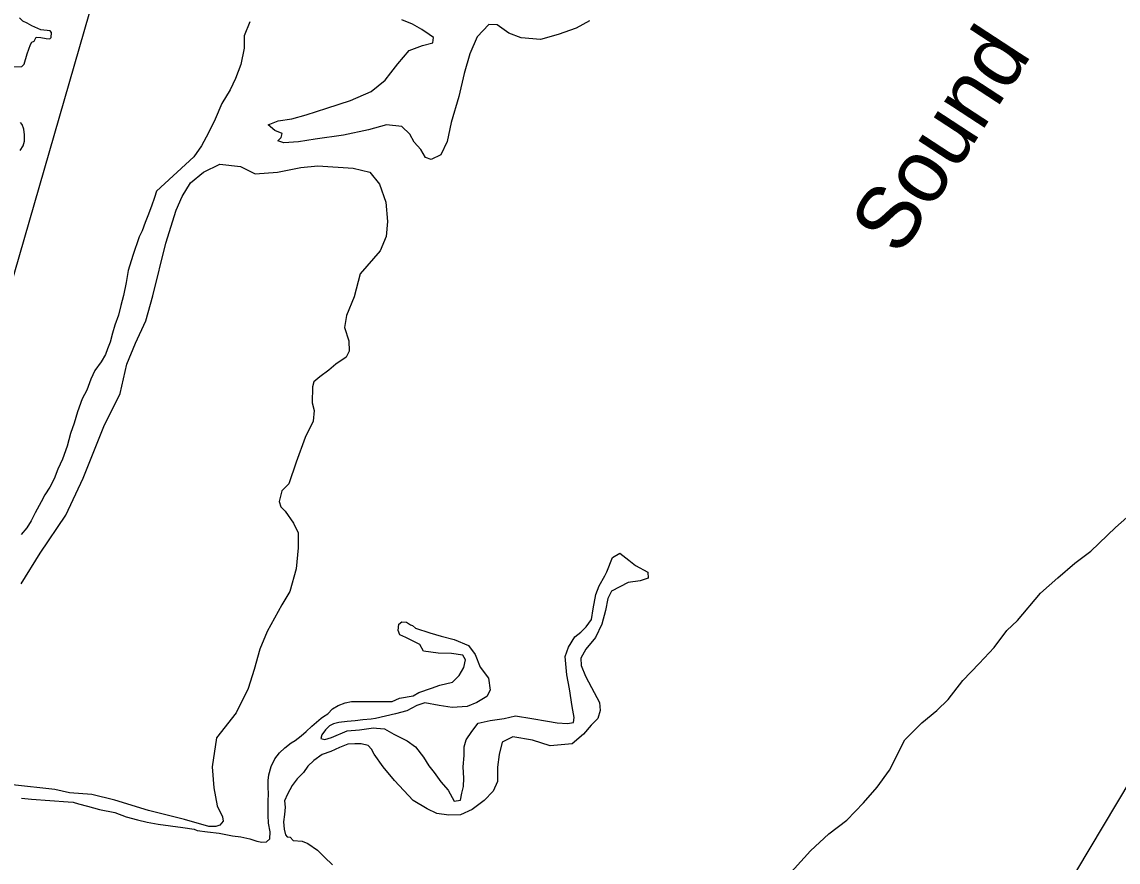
# Model space of a CAD drawing. Extents: x 2290055 to 2389491, y 66597 to 237875.
# Drawn here: x 2355737 to 2359582, y 162814 to 165760 of the extents above; entities that cross this region are included whole.
import ezdxf

# ---------------------------------------------------------------- set-up
doc = ezdxf.new("R2010")
doc.units = 0
for name, color, linetype in [('Exist Boundary Political City Limit New', 7, 'Continuous'), ('Exist Hydrographic Creek Single Shore', 7, 'Continuous'), ('Exist Hydrographic Island Shore', 7, 'Continuous'), ('Exist Hydrographic River Shore', 7, 'Continuous'), ('Exist Hydrographic Sound Label', 7, 'Continuous'), ('Map Preparation Boundary City Limit Buffer Line', 7, 'Continuous')]:
    doc.layers.add(name, color=color, linetype=linetype)

msp = doc.modelspace()

# ---------------------------------------------------------------- linework, layer by layer
at = {"layer": 'Exist Boundary Political City Limit New'}
for points in [[(2358951.8, 161971.4), (2360738.2, 164962.8), (2361071, 165376.8), (2361531, 166125.3), (2361325.5, 166707.4), (2362147.8, 167863), (2361882.2, 168051.3), (2361873.8, 168145.5), (2360863, 168761.8), (2361488.2, 169754.8), (2361171.5, 169985.9), (2360220.8, 170704.9), (2359544.2, 171227.1), (2358953.2, 171218.5), (2358790.5, 171227.1), (2358516.5, 171295.5), (2358285.2, 171398.3)], [(2356762.8, 168530.5), (2355549, 164326.5), (2355387.8, 163972.4), (2355274.5, 163720), (2354014, 161715)]]:
    msp.add_lwpolyline(points, dxfattribs=at)
at = {"layer": 'Exist Hydrographic Creek Single Shore'}
for points in [[(2356536.7, 165760.1), (2356516.6, 165710.9), (2356516.8, 165668.1), (2356504.3, 165610.3), (2356486.4, 165560.8), (2356467.6, 165521.2), (2356438.2, 165473), (2356415.1, 165418.4), (2356391.5, 165370.2), (2356366.1, 165324.8), (2356339.2, 165287.1), (2356208.6, 165165.6)], [(2357727.2, 165763.6), (2357680.4, 165738.1), (2357617.5, 165715.2), (2357555.8, 165698.1), (2357488.5, 165704.2), (2357444.8, 165720), (2357403.8, 165748.9), (2357374.1, 165750.2), (2357333.1, 165707.3), (2357307.7, 165647.7), (2357288.2, 165579.2), (2357269.3, 165498.6), (2357242, 165407.2), (2357228.3, 165340.6), (2357205.8, 165293.6), (2357172.7, 165277.5), (2357152.2, 165283.8), (2357135.8, 165312.7), (2357112.7, 165338.1), (2357097.1, 165366), (2357068.8, 165392.6), (2357015.5, 165399.3), (2356952.3, 165381.5), (2356865, 165362.8), (2356765.1, 165348.9), (2356706.7, 165339.1), (2356655.8, 165335.6), (2356634.1, 165342.5), (2356646, 165354.6), (2356649.2, 165368.6), (2356624, 165378.7), (2356600.8, 165398.7), (2356635.5, 165413), (2356683.1, 165419.3), (2356734.3, 165433.6), (2356806.5, 165457.4), (2356889.6, 165484), (2356961.3, 165515.4), (2357011.2, 165555.7), (2357030.8, 165580.5), (2357054.8, 165613.1), (2357095.4, 165659.1), (2357142, 165677.5), (2357178.3, 165686.1), (2357180.7, 165704.5), (2357165.6, 165715.9), (2357139.3, 165732.7), (2357106.7, 165752.1), (2357069.6, 165767.3)], [(2356208.6, 165165.6), (2356201.4, 165144), (2356190.7, 165113.8), (2356178.4, 165079.9), (2356169, 165056.4), (2356158.8, 165026.6), (2356148.5, 165006.3), (2356125.3, 164940.9), (2356109.3, 164887.6), (2356102.2, 164845.8), (2356093.5, 164800.1), (2356083.3, 164765.2), (2356075.1, 164731.9), (2356062.2, 164695.7), (2356054.8, 164668.1), (2356046, 164637), (2356036.3, 164613.5), (2356030, 164593.9), (2356015.2, 164567.8), (2355992.5, 164537.4), (2355978.3, 164506.6), (2355964, 164468.2), (2355947.6, 164438.4), (2355931.6, 164392.7), (2355920.1, 164352.7), (2355907.6, 164316.6), (2355895.1, 164272.2), (2355879.1, 164226.2), (2355863.1, 164191.6), (2355849.5, 164158), (2355835, 164128.1), (2355817.3, 164100.8), (2355804, 164076.7), (2355782.7, 164037.7), (2355768.7, 164009.8), (2355753.6, 163985.7), (2355734.5, 163962.2)], [(2358412.5, 162753.9), (2358503.5, 162853.1), (2358567.1, 162912.8), (2358630.5, 162961.1), (2358689.3, 163021.4), (2358736.7, 163075.9), (2358779.9, 163136), (2358834.1, 163241.7), (2358893.9, 163301.3), (2358946.4, 163345.4), (2358986, 163384.1), (2359037.3, 163450.6), (2359094.1, 163510.3), (2359147.2, 163566.1), (2359192.1, 163625.6), (2359229.4, 163660.5), (2359310.4, 163756.2), (2359370.1, 163810.8), (2359430.2, 163861.6), (2359485.9, 163903.9), (2359573.1, 163987), (2359632.3, 164039)], [(2357041.3, 163261.6), (2357088.5, 163239.1), (2357117.2, 163217.9), (2357145.5, 163181.8), (2357163.7, 163151), (2357182.8, 163127.1), (2357206, 163094.5), (2357231.6, 163065.9), (2357252.9, 163027), (2357275.7, 163031.2), (2357280, 163055.2), (2357285.5, 163078.9), (2357286.5, 163107.9), (2357284.9, 163147.6), (2357288.6, 163187.4), (2357288, 163217.9), (2357294.5, 163241.9), (2357314.4, 163271.7), (2357337.2, 163300.2), (2357379.2, 163310.5), (2357428, 163317.1), (2357468.2, 163326.2), (2357525.4, 163317.4), (2357580, 163307.3), (2357613.8, 163301.9), (2357650.5, 163299.6), (2357671.2, 163303.5), (2357674.1, 163320.5), (2357666.9, 163358.9), (2357657.1, 163421.3), (2357648.3, 163469.8), (2357642.5, 163535), (2357654.2, 163566.6), (2357676.8, 163603.3), (2357697.7, 163619.2), (2357715.9, 163638.9), (2357734.8, 163663.9), (2357740.9, 163701.5), (2357749.5, 163751.3), (2357761.2, 163782.3), (2357781.7, 163817.7), (2357788.5, 163831.3), (2357808.2, 163881.6), (2357834.2, 163897.2), (2357866, 163872.8), (2357888.8, 163853.4), (2357932.5, 163829.7), (2357933.5, 163808.9), (2357905.2, 163799.2), (2357863.6, 163793.6), (2357804.9, 163763.6), (2357792.2, 163738.3), (2357783.6, 163696.3), (2357770.7, 163648.3), (2357748.7, 163600.9), (2357714.3, 163560), (2357697.5, 163529), (2357698.3, 163503.2), (2357714.1, 163465.5), (2357734.2, 163426.2), (2357762.5, 163373.1), (2357764.9, 163345.6), (2357756.7, 163317.5), (2357733.4, 163294.1), (2357706.9, 163261.7), (2357666.7, 163228.1), (2357590.2, 163220.7), (2357527.5, 163241.4), (2357458.2, 163252.4), (2357421.7, 163234.5), (2357411.2, 163191.2), (2357405.5, 163146.4), (2357405.5, 163096.3), (2357390.3, 163062.2), (2357357.9, 163029.2), (2357316.5, 162997.4), (2357275.7, 162979.5), (2357233.8, 162978.3), (2357192, 162984.1), (2357158.2, 163000.6), (2357108.6, 163029.3), (2357043.4, 163099.2), (2357004.2, 163148.1), (2356972, 163192.1), (2356963.2, 163209.2), (2356951.3, 163222.9), (2356927.1, 163228.6), (2356904.7, 163228), (2356879.5, 163227), (2356850.2, 163215.6), (2356819.8, 163201.6), (2356789.9, 163190.8), (2356760.8, 163169.3), (2356740.1, 163149.3), (2356724.1, 163128), (2356701.7, 163105.5), (2356684.3, 163082), (2356668.7, 163052.2), (2356658.3, 163027.8), (2356660.5, 163005.6)], [(2356351.9, 162924.7), (2356387.8, 162919.6), (2356428.2, 162914.5), (2356475.6, 162906), (2356505.1, 162901.8), (2356536.1, 162894.9), (2356560.2, 162887.2), (2356578.7, 162883.4), (2356594.5, 162884.4), (2356606.6, 162894.8), (2356606.6, 162895.1), (2356607, 162919.9), (2356601.1, 162949.7), (2356600.4, 162977.7), (2356600, 163004.3), (2356600.2, 163028.7), (2356601.5, 163051.9), (2356600.2, 163077.3), (2356600, 163099.5), (2356602.7, 163119.2), (2356611.1, 163148.3), (2356623.8, 163175.3), (2356640, 163197.2), (2356658.5, 163214.3), (2356681.2, 163231.8), (2356695, 163240.3), (2356715.7, 163255.9), (2356733.3, 163271.8), (2356754, 163290.5), (2356786.2, 163318.4), (2356794.8, 163323.5), (2356809.8, 163333.6), (2356826.2, 163350.7), (2356845.7, 163362.8), (2356870.5, 163372.3), (2356892.8, 163376.1), (2356923.2, 163376.4), (2356973.4, 163377.1), (2356993.9, 163376.4), (2357034.9, 163377.2), (2357061.6, 163388.1), (2357109.2, 163396.9), (2357129.1, 163408.4), (2357174, 163423.5), (2357202.5, 163434.3), (2357246.8, 163444.4), (2357270.3, 163467.9), (2357286.7, 163495.7), (2357292.9, 163523.2), (2357282.9, 163539.2), (2357243.1, 163544.9), (2357196.9, 163546.2), (2357145.5, 163553.5), (2357132.3, 163576.1), (2357097.7, 163593.6), (2357083.5, 163601.1), (2357062.4, 163610.7), (2357056.5, 163626.1), (2357058.5, 163648.2), (2357069.2, 163656.5), (2357086, 163654.7), (2357099.3, 163645.9), (2357106.3, 163642.8), (2357116.8, 163634), (2357167.2, 163617.3), (2357207.6, 163606.2), (2357252.9, 163593.9), (2357303.8, 163573.4), (2357326.5, 163542), (2357344.2, 163497), (2357373.5, 163458.1), (2357378.8, 163416.5), (2357367.5, 163393.7), (2357332.3, 163373.3), (2357299.1, 163358.9), (2357245.7, 163356.1), (2357200.2, 163363.1), (2357150.6, 163371.6), (2357122.5, 163362.9), (2357087.4, 163343.8), (2357047.2, 163332.8), (2356976.7, 163316.7), (2356961.5, 163314.9), (2356933, 163312.3), (2356905.8, 163308.5), (2356877.3, 163306.6), (2356848.6, 163302.5), (2356829.7, 163298.4), (2356815.5, 163290.8), (2356801.6, 163277.5), (2356788.7, 163260.3), (2356785, 163247.3), (2356798.9, 163243.8), (2356822.7, 163250.8), (2356878.1, 163273.3), (2356920.9, 163277.1), (2356970.4, 163284.1), (2356980, 163283.3), (2357008.7, 163280.3), (2357041.3, 163261.6)], [(2355735.7, 163037.7), (2355770.6, 163034.5), (2355898.3, 163025.3), (2355916, 163024), (2355935.2, 163017.7), (2355967, 163009.4), (2356009.3, 162998), (2356063, 162987.2), (2356101.8, 162972.6), (2356141.7, 162961.2), (2356175.6, 162953.3), (2356214.7, 162946.6), (2356258.4, 162940.2), (2356301.1, 162934.5), (2356341.3, 162929.5), (2356351.9, 162924.7)], [(2356660.5, 163005.6), (2356658.1, 162980.8), (2356654.8, 162955.1), (2356656.8, 162928.8), (2356660.9, 162909.4), (2356667.5, 162901.8), (2356677.3, 162901.2), (2356688, 162889.8), (2356719.6, 162886.6), (2356739.7, 162878.3), (2356773.9, 162854.9), (2356798.3, 162830.4), (2356825.6, 162803.8)]]:
    msp.add_lwpolyline(points, dxfattribs=at)
at = {"layer": 'Exist Hydrographic Island Shore'}
for points in [[(2355734, 163789.4), (2355800.5, 163897), (2355891, 164029.9), (2355951.2, 164160.1), (2356023.7, 164341.2), (2356081, 164457.2), (2356105.2, 164559), (2356135.5, 164632.6), (2356171.7, 164711.8), (2356195.7, 164799.5), (2356241, 164983.4), (2356277.2, 165099.4), (2356298.2, 165147.6), (2356328.5, 165195.6), (2356373.7, 165232.4), (2356431, 165260.7), (2356503.5, 165252.2), (2356554.7, 165226.8), (2356633.2, 165232.4), (2356714.7, 165249.4), (2356775, 165255.1), (2356898.7, 165246.6), (2356956.7, 165232.8), (2356991, 165190.8), (2357013.5, 165127.7), (2357019.5, 165059.8), (2357014.2, 165007.6), (2356993.7, 164957.4), (2356923, 164875.9), (2356902.5, 164796), (2356875.2, 164730.3), (2356868.7, 164688.4), (2356883.5, 164641), (2356884.5, 164605.4), (2356873.7, 164584.4), (2356837.7, 164559.8), (2356813.5, 164538.8), (2356782.2, 164515.1), (2356761, 164497.8), (2356756, 164479.6), (2356755, 164424), (2356761.7, 164397.5), (2356758, 164360.1), (2356730.2, 164301.8), (2356698.2, 164216), (2356673, 164140.3), (2356648.5, 164114.8), (2356638.7, 164078.3), (2356644.7, 164059.2), (2356660.5, 164044.1), (2356689.5, 164001.7), (2356705.7, 163967.7), (2356706, 163916), (2356698.2, 163841.3), (2356676.7, 163761.9), (2356648.2, 163715.9), (2356597, 163622.5), (2356571.2, 163560.4), (2356551.7, 163489.3), (2356530.5, 163422.7), (2356487.7, 163337), (2356419, 163249), (2356404, 163147.2), (2356410, 163073.6), (2356422, 163011.3), (2356440.2, 162971.7), (2356442.5, 162956.7), (2356431, 162943.4), (2356417.2, 162938.5), (2356392, 162937.8)], [(2356392, 162937.8), (2356307.5, 162963.3), (2356180.7, 162994.4), (2356063, 163031.2), (2355981.5, 163051), (2355903, 163056.6), (2355851.7, 163067.9), (2355704, 163084.9)]]:
    msp.add_lwpolyline(points, dxfattribs=at)
at = {"layer": 'Exist Hydrographic River Shore'}
for points in [[(2355705.2, 165602), (2355736.7, 165603.3), (2355744, 165611.9), (2355755, 165647.2), (2355767, 165680.9), (2355771, 165688.4), (2355779.7, 165692.2), (2355786.5, 165706.2), (2355803.5, 165704.9), (2355821.7, 165701.2), (2355835, 165700.2), (2355839.7, 165705.2), (2355840.2, 165722.2), (2355835.2, 165728.1), (2355802.5, 165731.9), (2355771, 165746.4), (2355755.5, 165755.1), (2355739.7, 165762.1), (2355728, 165773.6)], [(2355731, 165308.7), (2355741, 165325.4), (2355745.7, 165341.8), (2355746, 165363.3), (2355743.2, 165383.4), (2355737.7, 165400.3), (2355731.2, 165407.1)]]:
    msp.add_lwpolyline(points, dxfattribs=at)
at = {"layer": 'Map Preparation Boundary City Limit Buffer Line'}
for points in [[(2358951.8, 161971.4), (2360738.2, 164962.8), (2361071, 165376.8), (2361531, 166125.3), (2361325.5, 166707.4), (2362147.8, 167863), (2361882.2, 168051.3), (2361873.8, 168145.5), (2360863, 168761.8), (2361488.2, 169754.8), (2361171.5, 169985.9), (2360220.8, 170704.9), (2359544.2, 171227.1), (2358953.2, 171218.5), (2358790.5, 171227.1), (2358516.5, 171295.5), (2358285.2, 171398.3)], [(2356762.8, 168530.5), (2355549, 164326.5), (2355387.8, 163972.4), (2355274.5, 163720), (2354014, 161715)]]:
    msp.add_lwpolyline(points, dxfattribs=at)

# ---------------------------------------------------------------- texts
at = {"layer": 'Exist Hydrographic Sound Label'}
msp.add_text('Sound', height=220, rotation=56.853, dxfattribs=at).set_placement((2358816, 164933.2))

doc.saveas('drawing.dxf')
